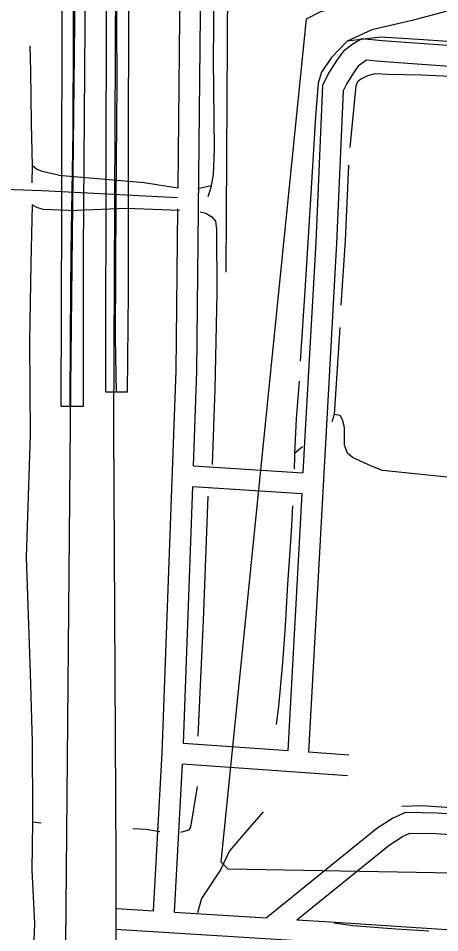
# Model space of a CAD drawing. Extents: x 3313447 to 3351316, y 703786 to 729172.
# Drawn here: x 3319138 to 3319747, y 719729 to 721049 of the extents above; entities that cross this region are included whole.
import ezdxf

# ---------------------------------------------------------------- set-up
doc = ezdxf.new("R2010")
doc.units = 0
for name, color, linetype in [('V-BRDG-OTLN', 7, 'Continuous'), ('V-ROAD-CNTR', 7, 'Continuous'), ('V-SITE-OTLN', 7, 'Continuous'), ('V-TOPO-SHOR', 7, 'Continuous'), ('V-UTIL-LINE', 7, 'Continuous')]:
    doc.layers.add(name, color=color, linetype=linetype)

msp = doc.modelspace()

# ---------------------------------------------------------------- linework, layer by layer
at = {"layer": 'V-BRDG-OTLN'}
for points in [[(3319200, 720488.5), (3319200.7, 720769.9), (3319201.5, 721093.2), (3319203.3, 721565.8), (3319204.2, 721917.6), (3319222.4, 721919), (3319236.4, 721920.1), (3319234.8, 721500.8), (3319234.8, 721103.6), (3319231.7, 720712.8), (3319231.6, 720488.4), (3319212.9, 720488.4)], [(3319264.6, 720509.3), (3319265, 720873.7), (3319266.6, 721303.1), (3319268.6, 721671.2), (3319269.8, 721897.2), (3319284, 721898), (3319298.8, 721898.8), (3319299, 721552.3), (3319297.6, 721224.9), (3319296.7, 720875.8), (3319296.6, 720653.4), (3319295.2, 720509.2), (3319279.6, 720509.3)]]:
    msp.add_lwpolyline(points, close=True, dxfattribs=at)
for points in [[(3319212.9, 720488.4), (3319213.2, 720591.2), (3319214.3, 720712.9), (3319217.3, 720886.4), (3319217.6, 721026.2), (3319218.5, 721350.2), (3319219.1, 721605.1), (3319220.4, 721779.4), (3319222.4, 721919)], [(3319279.6, 720509.3), (3319278.2, 720587.3), (3319279.5, 720784.6), (3319280.8, 720955.7), (3319279.6, 721126.7), (3319280.8, 721198.6), (3319282.4, 721292.8), (3319282.1, 721459.7), (3319281.6, 721610.2), (3319284.5, 721749.2), (3319284, 721898)]]:
    msp.add_lwpolyline(points, dxfattribs=at)
at = {"layer": 'V-ROAD-CNTR'}
for points in [[(3319275.4, 715676.8), (3319267.4, 716170.4), (3319269, 717056.8), (3319273.1, 717958.7), (3319277.8, 718937.7), (3319279.3, 719833), (3319276.1, 720458.7), (3319279.4, 721216), (3319279.5, 721926.3), (3319286.5, 722373.9), (3319289, 723220.5), (3319295.3, 724050.7), (3319298.1, 724572.1)], [(3319225.7, 724387.2), (3319219.9, 723260.5), (3319216.9, 722089), (3319220.7, 721173.5), (3319213.5, 720516.4), (3319203, 719335.9), (3319201.9, 718251.3), (3319198, 717354.7), (3319193.3, 716367.9), (3319200.9, 715645.2)], [(3319368.7, 720803.8), (3319372.2, 721148.5)], [(3319391, 720402.7), (3319396, 720539), (3319402.2, 721148.2)], [(3320872.8, 720729), (3320880.2, 720844), (3320878.4, 720869.1), (3320868.8, 720887.7), (3320862.1, 720899.8), (3320853.1, 720912.1), (3320841.4, 720925.1), (3320824.7, 720932.3), (3320800.8, 720939.4), (3320695.3, 720945.7), (3320337.7, 720968), (3319663.3, 721016.3), (3319634, 721019), (3319621, 721011.4), (3319607.4, 721001), (3319598.1, 720988.2), (3319586.2, 720969.5), (3319577.4, 720952), (3319567.7, 720725.8), (3319552, 720445.6), (3319549.1, 720392.6)], [(3320796.7, 720013), (3320811.6, 720247.1), (3320850.2, 720843.8), (3320848.9, 720860.8), (3320842.3, 720873.6), (3320836.8, 720883.6), (3320829.8, 720893.1), (3320823.5, 720900.2), (3320814.4, 720904.1), (3320795.6, 720909.7), (3320693.5, 720915.8), (3320335.7, 720938), (3319660.8, 720986.4), (3319640.9, 720988.2), (3319637.8, 720986.4), (3319629, 720979.8), (3319622.9, 720971.4), (3319612.3, 720954.7), (3319607.1, 720944.2), (3319597.7, 720724.4), (3319582, 720444), (3319557, 719989.2)], [(3319368.1, 720789.8), (3319200.8, 720798.4), (3319171.8, 720799.9), (3319132.2, 720801), (3319103.7, 720802.5), (3319085.8, 720802.5), (3319063.4, 720802.9), (3319006.6, 720806.5), (3318940.6, 720810.1)], [(3319333.5, 719760.2), (3319346, 719988.6), (3319366, 720539.7), (3319368.4, 720773.9)], [(3319391, 720402.7), (3319549.1, 720392.6)], [(3319376.5, 720001.9), (3319390, 720372.7)], [(3319390, 720372.7), (3319547.5, 720362.6)], [(3319547.5, 720362.6), (3319527.1, 719991.3)], [(3319527.1, 719991.3), (3319376.5, 720001.9)], [(3319615.5, 719985.1), (3319557, 719989.2)], [(3319363.5, 719758.4), (3319375.1, 719971.9)], [(3319613.4, 719955.2), (3319375.1, 719971.9)], [(3319496.2, 719750.1), (3319656, 719879.4), (3319678.3, 719894.3), (3319697.7, 719902.7), (3319742.9, 719901.6), (3320245.6, 719866.7), (3320623.8, 719845.8), (3320652.7, 719844.6)], [(3319540.5, 719747.4), (3319673.8, 719855.2), (3319692.8, 719867.8), (3319703.6, 719872.6), (3319741.5, 719871.7), (3320243.8, 719836.8), (3320622.4, 719815.8), (3320753.7, 719810.6)], [(3319280.1, 719763.6), (3319333.5, 719760.2)], [(3319363.5, 719758.4), (3319496.2, 719750.1)], [(3319540.5, 719747.4), (3319588.8, 719744.4), (3319990, 719718), (3320305.8, 719697.2), (3321155.9, 719646.3), (3321918.1, 719601.2), (3321941.5, 719587.8), (3321949.6, 719568.6), (3321954.3, 719544.9), (3321945.9, 719327.2), (3321936.1, 719302.8)], [(3319278.2, 719733.6), (3319586.9, 719714.4), (3319974, 719689)]]:
    msp.add_lwpolyline(points, dxfattribs=at)
at = {"layer": 'V-SITE-OTLN'}
msp.add_lwpolyline([(3322017, 719673.7), (3320120, 719808.5), (3319440.9, 719820.2), (3319431, 719830.3), (3319554, 721048.2), (3319574, 721058.2), (3321043.1, 721513.7), (3321922.7, 721801), (3321982.6, 721800.9), (3322002.5, 721760.9), (3322097, 719723.5)], close=True, dxfattribs=at)
at = {"layer": 'V-TOPO-SHOR'}
for p, q in [((3319397.2, 720803.3), (3319416.4, 720807.4)), ((3319548.3, 720430.1), (3319537.1, 720420.5)), ((3319171.2, 719887), (3319158.3, 719888.4))]:
    msp.add_line(p, q, dxfattribs=at)
for points in [[(3319419.9, 721110.5), (3319420.4, 721085.5), (3319419.6, 720989.1), (3319420.7, 720859.7), (3319419.4, 720823.3), (3319416.4, 720807.4), (3319415, 720801.2), (3319411.5, 720790.9)], [(3319834.3, 721078.7), (3319787.8, 721067.5), (3319707, 721045.5), (3319648.5, 721032.1), (3319613.1, 721016), (3319589.9, 720991.6), (3319575.9, 720971.2), (3319571, 720955), (3319567.4, 720907.1), (3319560.1, 720787.5), (3319551.9, 720655.3), (3319545.3, 720553.7)], [(3319825.8, 721011), (3319778, 721013.8), (3319723, 721017.9), (3319661.5, 721021.6), (3319613.1, 721016)], [(3319158.1, 720811.4), (3319158.3, 720836), (3319157.2, 720897.5), (3319155.9, 720972.9), (3319155.3, 721009)], [(3319642.2, 720965.8), (3319632.6, 720961), (3319627.8, 720956.9), (3319625.7, 720951.4), (3319616.6, 720862.3)], [(3319909.6, 720953.7), (3319864.3, 720960), (3319794.5, 720963.2), (3319720.3, 720966.9), (3319671.9, 720967.9), (3319653.5, 720968.4), (3319642.2, 720965.8)], [(3319196.3, 720822.3), (3319172.4, 720827.5), (3319164.3, 720830.9), (3319158.3, 720836)], [(3319615.1, 720837), (3319610, 720728), (3319603.6, 720634.8)], [(3319196.3, 720822.3), (3319319.7, 720811.7), (3319368.4, 720804.1)], [(3319158.1, 720779.5), (3319156.3, 720695), (3319154.4, 720582), (3319155.1, 720447.3), (3319149.3, 720270.9), (3319155.2, 720103.5), (3319158.2, 720003.6), (3319158.4, 719900.1), (3319158.3, 719888.4)], [(3319210.6, 720771.5), (3319174, 720773), (3319164.9, 720775.5), (3319158.1, 720779.5)], [(3319210.6, 720771.5), (3319293.6, 720774.8), (3319371, 720771.8)], [(3319400.8, 720769.6), (3319409, 720767.4), (3319417.6, 720762.1), (3319422.6, 720755.7), (3319424.2, 720744.5), (3319424.9, 720652.4), (3319421.8, 720513.2), (3319418.1, 720404.8)], [(3319602.2, 720602.6), (3319594.3, 720476.6), (3319590.9, 720466.3)], [(3319543.8, 720524.8), (3319539.2, 720470.8), (3319537.1, 720420.5), (3319536.9, 720416.3), (3319536.6, 720398.5)], [(3319785.5, 720287.6), (3319795.3, 720372.6), (3319794.7, 720379.4), (3319791.3, 720382.9), (3319785.8, 720383.6), (3319663.8, 720396.2), (3319648.1, 720402.4), (3319620.7, 720414.8), (3319613.2, 720421), (3319609.1, 720432.7), (3319609.1, 720434.1), (3319609.2, 720458), (3319606.4, 720469), (3319603, 720475.2), (3319594.3, 720476.6)], [(3319411.8, 720358.9), (3319405.2, 720179.2), (3319397.2, 720012.6)], [(3319534.2, 720345.2), (3319532.3, 720308.1), (3319526.8, 720232.1), (3319523.2, 720171.5), (3319519.6, 720118.3), (3319513.7, 720055.9), (3319510.5, 720029.5)], [(3319396.3, 719939.9), (3319386.6, 719881), (3319383.8, 719876.9), (3319372.1, 719873.5)], [(3319930.9, 719896.1), (3319893.8, 719898.7), (3319821.8, 719906.7), (3319769.9, 719908.6), (3319721, 719911.8), (3319691.8, 719911)], [(3319491.5, 719903.2), (3319469.2, 719877.1), (3319442.9, 719847.1), (3319429.8, 719819.6), (3319402.6, 719778.2), (3319396.9, 719757.3)], [(3319158.3, 719888.4), (3319157.7, 719819.3), (3319161.2, 719742.2), (3319156.7, 719626), (3319155.9, 719525.2), (3319155.7, 719496.1), (3319155, 719394.7), (3319156.9, 719301.8)], [(3319342.6, 719874.2), (3319322.8, 719877.7), (3319303.6, 719878.5)], [(3319731.1, 719730.7), (3319683.1, 719733.9), (3319621.1, 719738.4), (3319594.2, 719742.5)]]:
    msp.add_lwpolyline(points, dxfattribs=at)
at = {"layer": 'V-UTIL-LINE'}
msp.add_lwpolyline([(3319636, 721146.4), (3319440, 721097.7), (3319437.7, 720682.1)], dxfattribs=at)

doc.saveas('drawing.dxf')
